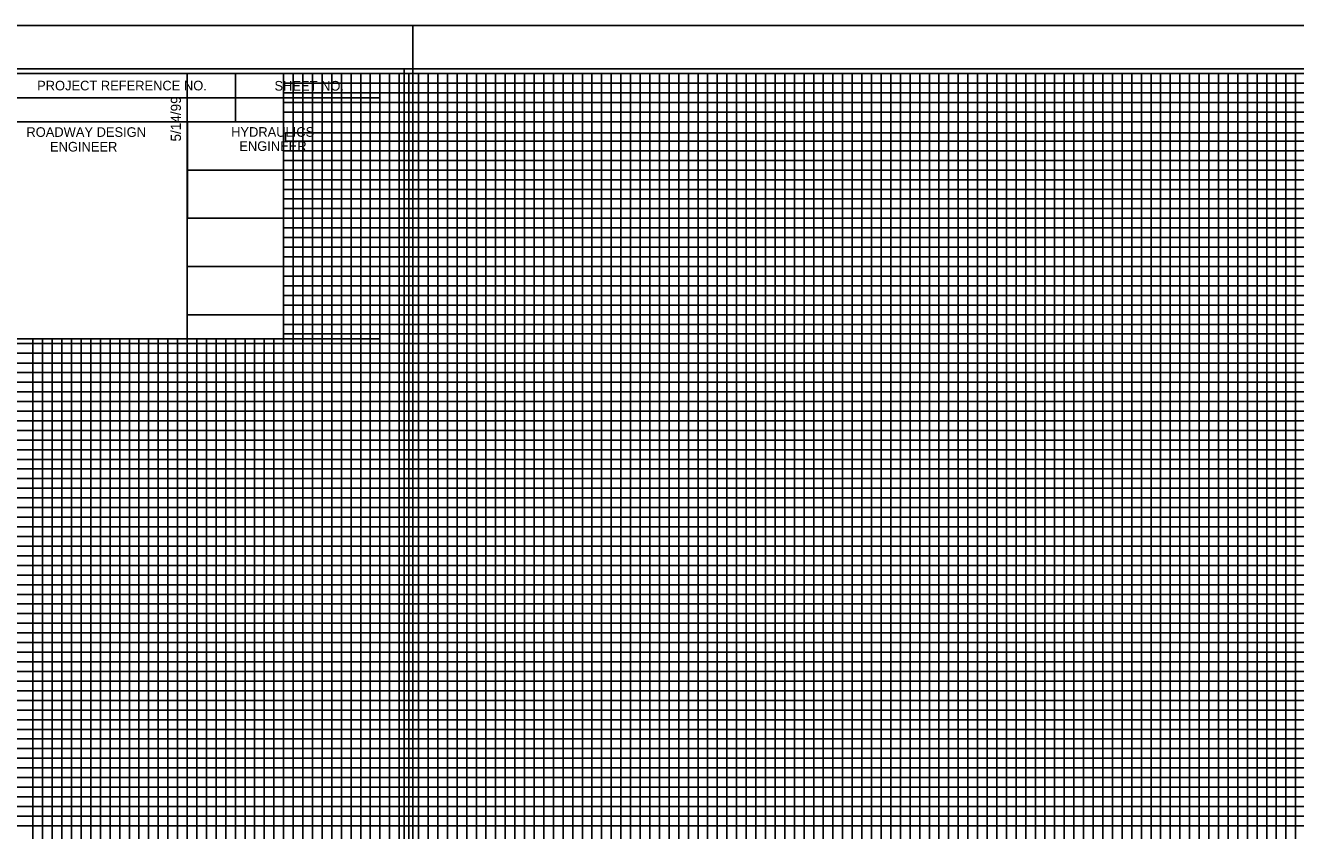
# Model space of a CAD drawing. Extents: x 2345490 to 2445302, y 465165 to 573888.
# Drawn here: x 2412161 to 2412820, y 549897 to 550314 of the extents above; entities that cross this region are included whole.
import ezdxf

# ---------------------------------------------------------------- set-up
doc = ezdxf.new("R2010")
doc.units = 0
for name, color, linetype in [('Old_Level_1', 7, 'Continuous'), ('Old_Level_18', 7, 'Continuous'), ('Old_Level_40', 7, 'Continuous'), ('Old_Level_41', 7, 'Continuous'), ('Old_Level_42', 7, 'Continuous'), ('Old_Level_43', 7, 'Continuous'), ('Old_Level_44', 7, 'Continuous'), ('Old_Level_50', 7, 'Continuous'), ('Old_Level_51', 7, 'Continuous'), ('Old_Level_52', 7, 'Continuous'), ('Old_Level_53', 7, 'Continuous')]:
    doc.layers.add(name, color=color, linetype=linetype)

msp = doc.modelspace()

# ---------------------------------------------------------------- linework, layer by layer
at = {"layer": 'Old_Level_1'}
msp.add_line((2412357.825, 550291.7215), (2412357.825, 550291.7215), dxfattribs=at)
at = {"layer": 'Old_Level_18'}
for points in [[(2412345.325, 550289.1715), (2410845.325, 550289.1715), (2410845.325, 549239.1715), (2412345.325, 549239.1715)], [(2413745.325, 550289.1715), (2412245.325, 550289.1715), (2412245.325, 549239.1715), (2413745.325, 549239.1715)]]:
    msp.add_lwpolyline(points, close=True, dxfattribs=at)
at = {"layer": 'Old_Level_40'}
for p, q in [((2412270.325, 550289.1215), (2412270.325, 550264.1215)), ((2412145.275, 550276.6215), (2412345.325, 550276.6215)), ((2412245.325, 550264.1215), (2412245.325, 550151.6715))]:
    msp.add_line(p, q, dxfattribs=at)
for points in [[(2412145.275, 550289.1715), (2412345.325, 550289.1715), (2412345.325, 550264.1215), (2412145.275, 550264.1215)], [(2412145.275, 550264.1215), (2412245.325, 550264.1215), (2412245.325, 550151.6215), (2412145.275, 550151.6215)], [(2412245.325, 550264.1215), (2412345.325, 550264.1215), (2412345.325, 550151.6215), (2412245.325, 550151.6215)]]:
    msp.add_lwpolyline(points, close=True, dxfattribs=at)
at = {"layer": 'Old_Level_41'}
for points in [[(2412145.325, 550289.1715), (2412171.625, 550289.1715)], [(2412245.325, 550289.1715), (2412295.325, 550289.1715), (2412295.325, 549264.1715), (2412345.325, 549264.1715), (2412345.325, 550289.1715), (2412395.325, 550289.1715), (2412395.325, 549264.1715), (2412445.325, 549264.1715), (2412445.325, 550289.1715), (2412495.325, 550289.1715), (2412495.325, 549264.1715), (2412545.325, 549264.1715), (2412545.325, 550289.1715), (2412595.325, 550289.1715), (2412595.325, 549264.1715), (2412645.325, 549264.1715), (2412645.325, 550289.1715), (2412695.325, 550289.1715), (2412695.325, 549264.1715), (2412745.325, 549264.1715), (2412745.325, 550289.1715), (2412795.325, 550289.1715), (2412795.325, 549264.1715), (2412845.325, 549264.1715)], [(2412320.325, 549264.1715), (2412320.325, 550289.1715), (2412370.325, 550289.1715), (2412370.325, 549264.1715), (2412420.325, 549264.1715), (2412420.325, 550289.1715), (2412470.325, 550289.1715), (2412470.325, 549264.1715), (2412520.325, 549264.1715), (2412520.325, 550289.1715), (2412570.325, 550289.1715), (2412570.325, 549264.1715), (2412620.325, 549264.1715), (2412620.325, 550289.1715), (2412670.325, 550289.1715), (2412670.325, 549264.1715), (2412720.325, 549264.1715), (2412720.325, 550289.1715), (2412770.325, 550289.1715), (2412770.325, 549264.1715), (2412820.325, 549264.1715), (2412820.325, 550289.1715), (2412870.325, 550289.1715)], [(2412245.325, 550239.1715), (2413545.275, 550239.1715)], [(2412145.275, 550189.1715), (2410845.325, 550189.1715), (2410845.325, 550139.1215), (2412345.325, 550139.1215)], [(2413545.275, 550189.1715), (2412245.325, 550189.1715), (2412245.325, 550139.1215), (2413745.325, 550139.1215)], [(2412345.325, 550114.1715), (2410845.325, 550114.1715), (2410845.325, 550164.1715), (2412145.275, 550164.1715)], [(2413745.325, 550114.1715), (2412245.325, 550114.1715), (2412245.325, 550164.1715), (2413545.275, 550164.1715)], [(2412170.325, 550151.6215), (2412170.325, 549264.1715), (2412220.325, 549264.1715), (2412220.325, 550151.6215)], [(2412270.325, 550151.6215), (2412270.325, 549264.1715)], [(2412345.325, 550089.1715), (2410845.325, 550089.1715), (2410845.325, 550039.1715), (2412345.325, 550039.1715)], [(2413745.325, 550089.1715), (2412245.325, 550089.1715), (2412245.325, 550039.1715), (2413745.325, 550039.1715)], [(2412345.325, 550014.1715), (2410845.325, 550014.1715), (2410845.325, 550064.1715), (2412345.325, 550064.1715)], [(2413745.325, 550014.1715), (2412245.325, 550014.1715), (2412245.325, 550064.1715), (2413745.325, 550064.1715)], [(2412345.325, 549989.1715), (2410845.325, 549989.1715), (2410845.325, 549939.1715), (2412345.325, 549939.1715)], [(2413745.325, 549989.1715), (2412245.325, 549989.1715), (2412245.325, 549939.1715), (2413745.325, 549939.1715)]]:
    msp.add_lwpolyline(points, dxfattribs=at)
at = {"layer": 'Old_Level_42'}
for points in [[(2413545.275, 550214.1715), (2412245.425, 550214.1715), (2412245.425, 550264.1215), (2413545.275, 550264.1215)], [(2412195.325, 550151.6215), (2412195.325, 549264.1715), (2412245.325, 549264.1715), (2412245.325, 550151.6215)], [(2412295.325, 550151.6215), (2412295.325, 549264.1715), (2412345.325, 549264.1715)], [(2412345.325, 549914.1715), (2410845.325, 549914.1715), (2410845.325, 549964.1715), (2412345.325, 549964.1715)], [(2413745.325, 549914.1715), (2412245.325, 549914.1715), (2412245.325, 549964.1715), (2413745.325, 549964.1715)]]:
    msp.add_lwpolyline(points, dxfattribs=at)
at = {"layer": 'Old_Level_43'}
for p, q in [((2412295.325, 550109.1715), (2410895.325, 550109.1715)), ((2410895.325, 550104.1715), (2412295.325, 550104.1715)), ((2413695.325, 550109.1715), (2412295.325, 550109.1715)), ((2412295.325, 550109.1715), (2412295.325, 550104.1715)), ((2412295.325, 550104.1715), (2413695.325, 550104.1715)), ((2412295.325, 550084.1715), (2410895.325, 550084.1715)), ((2413695.325, 550084.1715), (2412295.325, 550084.1715))]:
    msp.add_line(p, q, dxfattribs=at)
for points in [[(2412300.325, 550289.1715), (2412305.325, 550289.1715), (2412310.325, 550289.1715), (2412315.325, 550289.1715), (2412325.325, 550289.1715), (2412292.275, 550289.1715), (2412297.275, 550289.1715), (2412255.325, 550289.1715), (2412260.325, 550289.1715), (2412265.325, 550289.1715), (2412275.325, 550289.1715), (2412280.325, 550289.1715), (2412285.325, 550289.1715), (2412290.325, 550289.1715), (2412300.325, 550289.1715), (2412300.325, 549264.1715)], [(2412305.325, 549264.1715), (2412305.325, 550289.1715), (2412310.325, 550289.1715), (2412310.325, 549264.1715)], [(2412315.325, 549264.1715), (2412315.325, 550289.1715), (2412325.325, 550289.1715), (2412325.325, 549264.1715)], [(2412330.325, 549264.1715), (2412330.325, 550289.1715), (2412335.325, 550289.1715), (2412335.325, 549264.1715)], [(2412340.325, 549264.1715), (2412340.325, 550289.1715), (2412350.325, 550289.1715), (2412350.325, 549264.1715)], [(2412355.325, 549264.1715), (2412355.325, 550289.1715), (2412360.325, 550289.1715), (2412360.325, 549264.1715)], [(2412365.325, 549264.1715), (2412365.325, 550289.1715), (2412375.325, 550289.1715), (2412375.325, 549264.1715)], [(2412380.325, 549264.1715), (2412380.325, 550289.1715), (2412385.325, 550289.1715), (2412385.325, 549264.1715)], [(2412390.325, 549264.1715), (2412390.325, 550289.1715), (2412400.325, 550289.1715), (2412400.325, 549264.1715)], [(2412405.325, 549264.1715), (2412405.325, 550289.1715), (2412410.325, 550289.1715), (2412410.325, 549264.1715)], [(2412415.325, 549264.1715), (2412415.325, 550289.1715), (2412425.325, 550289.1715), (2412425.325, 549264.1715)], [(2412430.325, 549264.1715), (2412430.325, 550289.1715), (2412435.325, 550289.1715), (2412435.325, 549264.1715)], [(2412440.325, 549264.1715), (2412440.325, 550289.1715), (2412450.325, 550289.1715), (2412450.325, 549264.1715)], [(2412455.325, 549264.1715), (2412455.325, 550289.1715), (2412460.325, 550289.1715), (2412460.325, 549264.1715)], [(2412465.325, 549264.1715), (2412465.325, 550289.1715), (2412475.325, 550289.1715), (2412475.325, 549264.1715)], [(2412480.325, 549264.1715), (2412480.325, 550289.1715), (2412485.325, 550289.1715), (2412485.325, 549264.1715)], [(2412490.325, 549264.1715), (2412490.325, 550289.1715), (2412500.325, 550289.1715), (2412500.325, 549264.1715)], [(2412505.325, 549264.1715), (2412505.325, 550289.1715), (2412505.325, 550289.1715), (2412510.325, 550289.1715), (2412510.325, 549264.1715)], [(2412515.325, 549264.1715), (2412515.325, 550289.1715), (2412525.325, 550289.1715), (2412525.325, 549264.1715)], [(2412530.325, 549264.1715), (2412530.325, 550289.1715), (2412535.325, 550289.1715), (2412535.325, 549264.1715)], [(2412540.325, 549264.1715), (2412540.325, 550289.1715), (2412550.325, 550289.1715), (2412550.325, 549264.1715)], [(2412555.325, 549264.1715), (2412555.325, 550289.1715), (2412560.325, 550289.1715), (2412560.325, 549264.1715)], [(2412565.325, 549264.1715), (2412565.325, 550289.1715), (2412575.325, 550289.1715), (2412575.325, 549264.1715)], [(2412580.325, 549264.1715), (2412580.325, 550289.1715), (2412585.325, 550289.1715), (2412585.325, 549264.1715)], [(2412590.325, 549264.1715), (2412590.325, 550289.1715), (2412600.325, 550289.1715), (2412600.325, 549264.1715)], [(2412605.325, 549264.1715), (2412605.325, 550289.1715), (2412610.325, 550289.1715), (2412610.325, 549264.1715)], [(2412615.325, 549264.1715), (2412615.325, 550289.1715), (2412625.325, 550289.1715), (2412625.325, 549264.1715)], [(2412630.325, 550289.1715), (2412630.325, 549264.1715), (2412635.325, 549264.1715), (2412635.325, 550289.1715)], [(2412640.325, 549264.1715), (2412640.325, 550289.1715), (2412650.325, 550289.1715), (2412650.325, 549264.1715)], [(2412655.325, 549264.1715), (2412655.325, 550289.1715), (2412660.325, 550289.1715), (2412660.325, 549264.1715)], [(2412665.325, 549264.1715), (2412665.325, 550289.1715), (2412675.325, 550289.1715), (2412675.325, 549264.1715)], [(2412680.325, 549264.1715), (2412680.325, 550289.1715), (2412685.325, 550289.1715), (2412685.325, 549264.1715)], [(2412690.325, 549264.1715), (2412690.325, 550289.1715), (2412700.325, 550289.1715), (2412700.325, 549264.1715)], [(2412705.325, 549264.1715), (2412705.325, 550289.1715), (2412710.325, 550289.1715), (2412710.325, 549264.1715)], [(2412715.325, 549264.1715), (2412715.325, 550289.1715), (2412725.325, 550289.1715), (2412725.325, 549264.1715)], [(2412730.325, 549264.1715), (2412730.325, 550289.1715), (2412735.325, 550289.1715), (2412735.325, 549264.1715)], [(2412740.325, 549264.1715), (2412740.325, 550289.1715), (2412750.325, 550289.1715), (2412750.325, 549264.1715)], [(2412755.325, 549264.1715), (2412755.325, 550289.1715), (2412760.325, 550289.1715), (2412760.325, 549264.1715)], [(2412765.325, 549264.1715), (2412765.325, 550289.1715), (2412775.325, 550289.1715), (2412775.325, 549264.1715)], [(2412780.325, 550289.1715), (2412780.325, 549264.1715), (2412785.325, 549264.1715), (2412785.325, 550289.1715), (2412790.325, 550289.1715), (2412790.325, 549264.1715), (2412800.325, 549264.1715), (2412800.325, 550289.1715), (2412805.325, 550289.1715), (2412805.325, 549264.1715), (2412810.325, 549264.1715), (2412810.325, 550289.1715), (2412815.325, 550289.1715), (2412815.325, 549264.1715)], [(2413545.275, 550284.1715), (2412295.325, 550284.1715), (2412295.325, 550279.1715), (2413545.275, 550279.1715)], [(2412630.325, 550288.5715), (2412630.325, 549264.1715), (2412635.325, 549264.1715), (2412635.325, 550288.5715)], [(2413545.275, 550274.1715), (2412295.325, 550274.1715), (2412295.325, 550269.1715), (2413545.275, 550269.1715)], [(2413545.275, 550258.4215), (2412296.325, 550258.4215), (2412296.325, 550254.1715), (2413545.275, 550254.1715)], [(2413545.275, 550249.1715), (2412295.325, 550249.1715), (2412295.325, 550244.1715), (2413545.275, 550244.1715)], [(2413545.275, 550234.1715), (2412295.325, 550234.1715), (2412295.325, 550229.1715), (2413545.275, 550229.1715)], [(2413545.275, 550224.1715), (2412295.325, 550224.1715), (2412295.325, 550219.1715), (2413545.275, 550219.1715)], [(2413545.275, 550209.1715), (2412295.325, 550209.1715), (2412295.325, 550204.1715), (2413545.275, 550204.1715)], [(2413545.275, 550199.1715), (2412295.325, 550199.1715), (2412295.325, 550194.1715), (2413545.275, 550194.1715)], [(2413545.275, 550184.1715), (2412295.325, 550184.1715), (2412295.325, 550179.1715), (2413545.275, 550179.1715)], [(2413545.275, 550174.1715), (2412295.325, 550174.1715), (2412295.325, 550169.1715), (2413545.275, 550169.1715)], [(2413545.275, 550159.1715), (2412295.325, 550159.1715), (2412295.325, 550154.1715), (2413545.275, 550154.1715)], [(2412165.325, 550151.6215), (2412165.325, 549264.1715), (2412175.325, 549264.1715), (2412175.325, 550151.6215)], [(2412180.325, 550151.6215), (2412180.325, 549264.1715), (2412185.325, 549264.1715), (2412185.325, 550151.6215)], [(2412190.325, 550151.6215), (2412190.325, 549264.1715), (2412200.325, 549264.1715), (2412200.325, 550151.6215)], [(2412205.325, 550151.6215), (2412205.325, 549264.1715), (2412210.325, 549264.1715), (2412210.325, 550151.6215)], [(2412215.325, 550151.6215), (2412215.325, 549264.1715), (2412225.325, 549264.1715), (2412225.325, 550151.6215)], [(2412230.325, 550151.6215), (2412230.325, 549264.1715)], [(2412230.325, 549264.1715), (2412235.325, 549264.1715), (2412235.325, 550151.6215)], [(2412240.325, 550151.6215), (2412240.325, 549264.1715), (2412250.325, 549264.1715), (2412250.325, 550151.6215)], [(2412255.325, 550151.6215), (2412255.325, 549264.1715), (2412260.325, 549264.1715), (2412260.325, 550151.6215)], [(2412265.325, 550151.6215), (2412265.325, 549264.1715), (2412275.325, 549264.1715), (2412275.325, 550151.6215)], [(2412280.325, 550151.6215), (2412280.325, 549264.1715), (2412285.325, 549264.1715), (2412285.325, 550151.6215)], [(2412290.325, 550151.6215), (2412290.325, 549264.1715), (2412300.325, 549264.1715)], [(2412295.325, 550149.1715), (2410895.325, 550149.1715), (2410895.325, 550149.1715), (2410895.325, 550129.1715), (2412295.325, 550129.1715)], [(2410895.325, 550144.1715), (2412295.325, 550144.1715)], [(2413695.325, 550149.1715), (2412295.325, 550149.1715), (2412295.325, 550149.1715), (2412295.325, 550129.1715), (2413695.325, 550129.1715)], [(2412295.325, 550144.1715), (2413695.325, 550144.1715)], [(2412295.325, 550134.1715), (2410895.325, 550134.1715)], [(2413695.325, 550134.1715), (2412295.325, 550134.1715)], [(2412295.325, 550124.1715), (2410895.325, 550124.1715), (2410895.325, 550119.1715), (2412295.325, 550119.1715)], [(2413695.325, 550124.1715), (2412295.325, 550124.1715), (2412295.325, 550119.1715), (2413695.325, 550119.1715)], [(2412295.325, 550099.1715), (2410895.325, 550099.1715), (2410895.325, 550094.1715), (2412295.325, 550094.1715)], [(2413695.325, 550099.1715), (2412295.325, 550099.1715), (2412295.325, 550094.1715), (2413695.325, 550094.1715)], [(2412295.325, 550079.1715), (2410895.325, 550079.1715), (2410895.325, 550074.1715), (2412295.325, 550074.1715)], [(2413695.325, 550079.1715), (2412295.325, 550079.1715), (2412295.325, 550074.1715), (2413695.325, 550074.1715)], [(2412295.325, 550069.1715), (2410895.325, 550069.1715)], [(2413695.325, 550069.1715), (2412295.325, 550069.1715)], [(2410895.325, 550059.1715), (2412295.325, 550059.1715)], [(2412295.325, 550059.1715), (2413695.325, 550059.1715)], [(2412295.325, 550054.1715), (2410895.325, 550054.1715), (2410895.325, 550049.1715), (2412295.325, 550049.1715)], [(2413695.325, 550054.1715), (2412295.325, 550054.1715), (2412295.325, 550049.1715), (2413695.325, 550049.1715)], [(2412295.325, 550044.1715), (2410895.325, 550044.1715), (2410895.325, 550034.1715), (2412295.325, 550034.1715)], [(2413695.325, 550044.1715), (2412295.325, 550044.1715), (2412295.325, 550034.1715), (2413695.325, 550034.1715)], [(2412295.325, 550029.1715), (2410895.325, 550029.1715), (2410895.325, 550024.1715), (2412295.325, 550024.1715)], [(2413695.325, 550029.1715), (2412295.325, 550029.1715), (2412295.325, 550024.1715), (2413695.325, 550024.1715)], [(2412295.325, 550019.1715), (2410895.325, 550019.1715), (2410895.325, 550009.1715), (2412295.325, 550009.1715)], [(2413695.325, 550019.1715), (2412295.325, 550019.1715), (2412295.325, 550009.1715), (2413695.325, 550009.1715)], [(2412295.325, 550004.1715), (2410895.325, 550004.1715), (2410895.325, 549999.1715), (2412295.325, 549999.1715)], [(2413695.325, 550004.1715), (2412295.325, 550004.1715), (2412295.325, 549999.1715), (2413695.325, 549999.1715)], [(2412295.325, 549994.1715), (2410895.325, 549994.1715), (2410895.325, 549984.1715), (2412295.325, 549984.1715)], [(2413695.325, 549994.1715), (2412295.325, 549994.1715), (2412295.325, 549984.1715), (2413695.325, 549984.1715)], [(2412295.325, 549979.1715), (2410895.325, 549979.1715), (2410895.325, 549974.1715), (2412295.325, 549974.1715)], [(2413695.325, 549979.1715), (2412295.325, 549979.1715), (2412295.325, 549974.1715), (2413695.325, 549974.1715)], [(2412295.325, 549969.1715), (2410895.325, 549969.1715), (2410895.325, 549959.1715), (2412295.325, 549959.1715)], [(2413695.325, 549969.1715), (2412295.325, 549969.1715), (2412295.325, 549959.1715), (2413695.325, 549959.1715)], [(2412295.325, 549954.1715), (2410895.325, 549954.1715), (2410895.325, 549949.1715), (2412295.325, 549949.1715)], [(2413695.325, 549954.1715), (2412295.325, 549954.1715), (2412295.325, 549949.1715), (2413695.325, 549949.1715)], [(2412295.325, 549944.1715), (2410895.325, 549944.1715), (2410895.325, 549934.1715), (2412295.325, 549934.1715)], [(2413695.325, 549944.1715), (2412295.325, 549944.1715), (2412295.325, 549934.1715), (2413695.325, 549934.1715)], [(2412295.325, 549929.1715), (2410895.325, 549929.1715), (2410895.325, 549924.1715), (2412295.325, 549924.1715)], [(2413695.325, 549929.1715), (2412295.325, 549929.1715), (2412295.325, 549924.1715), (2413695.325, 549924.1715)], [(2412295.325, 549919.1715), (2410895.325, 549919.1715), (2410895.325, 549909.1715), (2412295.325, 549909.1715)], [(2413695.325, 549919.1715), (2412295.325, 549919.1715), (2412295.325, 549909.1715), (2413695.325, 549909.1715)], [(2412295.325, 549904.1715), (2410895.325, 549904.1715), (2410895.325, 549899.1715), (2412295.325, 549899.1715)], [(2413695.325, 549904.1715), (2412295.325, 549904.1715), (2412295.325, 549899.1715), (2413695.325, 549899.1715)]]:
    msp.add_lwpolyline(points, dxfattribs=at)
at = {"layer": 'Old_Level_50'}
msp.add_line((2412362.325, 550314.1715), (2412362.325, 550314.1715), dxfattribs=at)
for points in [[(2412357.825, 550291.7215), (2410691.325, 550291.7215), (2410691.325, 549236.6215), (2412357.825, 549236.6215)], [(2413757.825, 550291.7215), (2412091.325, 550291.7215), (2412091.325, 549236.6215), (2413757.825, 549236.6215)]]:
    msp.add_lwpolyline(points, close=True, dxfattribs=at)
at = {"layer": 'Old_Level_51'}
for points in [[(2412362.325, 550314.1715), (2410678.325, 550314.1715), (2410678.325, 549214.1715), (2412362.325, 549214.1715)], [(2413762.325, 550314.1715), (2412078.325, 550314.1715), (2412078.325, 549214.1715), (2413762.325, 549214.1715)]]:
    msp.add_lwpolyline(points, close=True, dxfattribs=at)
at = {"layer": 'Old_Level_52'}
msp.add_line((2412357.825, 550291.7215), (2412357.825, 550291.7215), dxfattribs=at)
at = {"layer": 'Old_Level_53'}
msp.add_line((2412357.825, 550291.7215), (2412357.825, 550291.7215), dxfattribs=at)

# ---------------------------------------------------------------- texts
at = {"layer": 'Old_Level_41'}
msp.add_text('5/14/99', height=5.25, rotation=90, dxfattribs=at).set_placement((2412242.075, 550253.9715))
at = {"layer": 'Old_Level_44'}
for s, p in [('PROJECT REFERENCE NO.', (2412167.475, 550280.4715)), ('SHEET NO.', (2412290.625, 550280.3715)), ('ROADWAY DESIGN', (2412161.925, 550256.3715)), ('HYDRAULICS', (2412268.125, 550256.4215)), ('ENGINEER', (2412174.175, 550248.7715)), ('ENGINEER', (2412272.375, 550249.0715))]:
    msp.add_text(s, height=5.0001, dxfattribs=at).set_placement(p)

doc.saveas('drawing.dxf')
